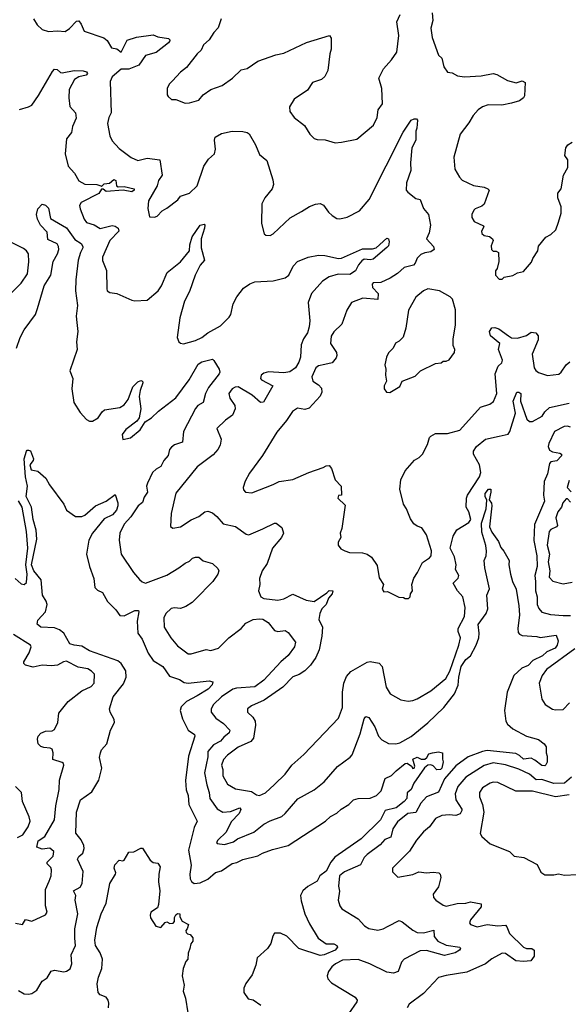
# Model space of a CAD drawing. Extents: x 1690054 to 1842981, y 782881 to 914114.
# Tile 404 of 656: x 1758876 to 1762490, y 890058 to 896550. Entities that reach past the tile are written whole.
import ezdxf

# ---------------------------------------------------------------- set-up
doc = ezdxf.new("R2010")
doc.units = 0

msp = doc.modelspace()

# ---------------------------------------------------------------- linework, layer by layer
at = {"layer": '0CON10XD'}
for points in [[(1761592.5, 896595), (1761598, 896545), (1761584.3, 896494.3), (1761592.1, 896432.1)], [(1758966.2, 896555), (1758990.9, 896515), (1759025, 896484.6), (1759065, 896471.1), (1759125, 896476), (1759175, 896472.5), (1759205, 896492), (1759249.5, 896540.5), (1759265, 896541.2), (1759280.6, 896520.6), (1759300, 896475), (1759430.5, 896430.5), (1759451.7, 896411.7), (1759481.2, 896365), (1759515, 896358.1), (1759545, 896336.2), (1759584.8, 896415.2), (1759645, 896434.3), (1759755, 896449.3), (1759785, 896437.3), (1759856.7, 896425), (1759867.1, 896415), (1759856.4, 896396.4), (1759775, 896332.4), (1759705, 896314.2), (1759659.8, 896250.2), (1759595, 896224.4), (1759545, 896224.6), (1759485, 896173.5), (1759472.4, 896142.4), (1759478.6, 895935), (1759463.3, 895905), (1759454.4, 895865), (1759470, 895785), (1759485, 895750), (1759530.9, 895700.9), (1759610.3, 895640.3), (1759655, 895621.4), (1759715, 895636.7), (1759800, 895625), (1759814.5, 895525), (1759789.4, 895490.6), (1759781.5, 895455), (1759725, 895356.2), (1759719.2, 895305), (1759730.7, 895250.7), (1759765, 895246.7), (1759782.5, 895255), (1759815, 895290), (1759845, 895307.5), (1759917.7, 895362.3), (1759934.2, 895385.8), (1759993.6, 895406.4), (1760044.5, 895455), (1760088.8, 895585), (1760118.8, 895631.2), (1760160, 895665), (1760166.8, 895696.8), (1760160, 895755), (1760164.4, 895775.6), (1760205, 895800), (1760275, 895813.8), (1760345, 895812), (1760375, 895806.2), (1760387.7, 895797.7), (1760429.2, 895725), (1760455, 895661.2), (1760505, 895621.2), (1760544.4, 895495), (1760547, 895463), (1760539.2, 895435), (1760490, 895375), (1760472, 895335), (1760468.8, 895205), (1760487, 895137), (1760498.3, 895128.3), (1760525, 895127.5), (1760545, 895137.5), (1760657, 895243), (1760733.3, 895285), (1760785, 895318), (1760825, 895334), (1760855, 895338), (1760876.6, 895326.6), (1760909.7, 895279.7), (1760935, 895258), (1760965, 895238.8), (1760985, 895236.2), (1761033, 895247), (1761115, 895290), (1761178.5, 895365), (1761402.2, 895807.8), (1761455, 895888), (1761475, 895896.2), (1761490, 895895), (1761496.4, 895886.4), (1761493.1, 895835), (1761485.4, 895814.6), (1761485.7, 895755), (1761458.9, 895705), (1761449.4, 895605), (1761451.8, 895555), (1761424.4, 895474.4), (1761422, 895425), (1761432.4, 895412.4), (1761485, 895370), (1761515, 895363.3), (1761535.6, 895305), (1761567.8, 895265), (1761583.1, 895195), (1761572.9, 895145), (1761556, 895105), (1761601.9, 895055), (1761607.1, 895035), (1761585, 895018.9), (1761545, 895013.2), (1761519.1, 895000.9), (1761493.2, 894976.8), (1761481.9, 894945), (1761469.6, 894930.4), (1761409.4, 894915), (1761365, 894876.7), (1761315.3, 894844.7), (1761255, 894817.3), (1761205, 894814), (1761198.6, 894805), (1761199.4, 894785), (1761237.5, 894745), (1761235, 894704.4), (1761136.4, 894713.6), (1761061.2, 894685), (1761030, 894635), (1760997.6, 894542.4), (1760945, 894491.2), (1760927.1, 894462.9), (1760923.1, 894415), (1760962.5, 894355), (1760966, 894335), (1760960.3, 894319.7), (1760935, 894287.5), (1760885.7, 894275.7), (1760845, 894268.1), (1760827.1, 894255), (1760800, 894195), (1760806.5, 894166.5), (1760845, 894142.5), (1760865, 894120), (1760866.9, 894095), (1760855, 894068), (1760782.5, 893987.5), (1760755, 893980.6), (1760705, 893988), (1760673.2, 893966.8), (1760633.3, 893906.7), (1760570.3, 893829.7), (1760475, 893676.7), (1760389.1, 893560.9), (1760362.1, 893507.9), (1760348.6, 893465), (1760350.9, 893450.9), (1760364.3, 893434.3), (1760405, 893430.6), (1760545, 893484.4), (1760585, 893505.5), (1760675, 893518.9), (1760780, 893565), (1760875, 893597.5), (1760895, 893608), (1760915, 893610), (1760929.7, 893589.7), (1760953.8, 893515), (1760993.8, 893475), (1760996.2, 893415), (1760975, 893412.5), (1760972, 893395), (1761019.3, 893349.3), (1760997.5, 893195), (1760986.7, 893165), (1760992, 893135), (1760974.4, 893105.6), (1760974.5, 893084.5), (1760991.1, 893061.1), (1761017.3, 893047.3), (1761047.6, 893037.6), (1761135, 893034.3), (1761165.6, 893025.6), (1761193.8, 893005), (1761230.5, 892950.5), (1761245, 892870), (1761272.5, 892825), (1761263.3, 892795), (1761275, 892777.5), (1761299.3, 892779.3), (1761373, 892743), (1761405, 892740), (1761415, 892732.5), (1761436.1, 892733.9), (1761447.5, 892745), (1761450, 892765), (1761463.3, 892785), (1761460, 892825), (1761472.3, 892867.7), (1761497.5, 892905), (1761528.3, 892971.7), (1761575, 893001.1), (1761585.5, 893015), (1761588.1, 893048.1), (1761555, 893152.5), (1761525, 893200), (1761495, 893210), (1761473.3, 893225), (1761449.4, 893259.4), (1761424.3, 893324.3), (1761404, 893355), (1761380, 893455), (1761386.2, 893515), (1761415.8, 893574.2), (1761476.7, 893645), (1761507.1, 893662.9), (1761530, 893685), (1761561.7, 893748.3), (1761575.8, 893794.2), (1761585, 893803.8), (1761615, 893822), (1761695, 893820.8), (1761775, 893844), (1761911.9, 893995), (1761973.3, 894015), (1761997.5, 894032.5), (1762019.1, 894085), (1762008, 894215), (1762027.2, 894265), (1762051.7, 894288.3), (1762056, 894305), (1762030, 894375), (1762039.2, 894415), (1761976.2, 894465), (1761971.2, 894495), (1761985, 894518.4), (1762005, 894520.2), (1762031.1, 894511.1), (1762096.7, 894465), (1762115, 894452.3), (1762155, 894449.6), (1762215, 894466.7), (1762245, 894488.9), (1762276.1, 894485), (1762291.1, 894465), (1762291, 894439), (1762251.4, 894345), (1762265, 894253.3), (1762276.1, 894236.1), (1762293.9, 894223.9), (1762353.2, 894203.2), (1762426.6, 894213.4), (1762442, 894225), (1762475, 894273.8), (1762500, 894295)], [(1760203.8, 896555), (1760182.5, 896495), (1760153.8, 896465), (1760125, 896416.7), (1760086.7, 896385), (1760070.5, 896349.5), (1760044.5, 896325.5), (1759975.8, 896235), (1759935.7, 896204.3), (1759882.3, 896147.7), (1759860, 896125), (1759846.7, 896095), (1759846.7, 896055), (1759853.9, 896043.9), (1759875, 896022.5), (1759905, 896022.5), (1759965, 896000), (1759995, 896001.2), (1760055, 896020), (1760085, 896053.8), (1760135, 896088.8), (1760210, 896115), (1760276.8, 896163.2), (1760335, 896218.8), (1760375, 896228), (1760444.4, 896275.6), (1760563, 896317), (1760615, 896328), (1760765, 896400), (1760916.1, 896446.1), (1760928.3, 896428.3), (1760928, 896355), (1760918, 896325), (1760905.6, 896215), (1760885.8, 896175), (1760865, 896155.8), (1760805, 896136.7), (1760770.8, 896085), (1760684.2, 896025), (1760652.9, 895975), (1760656.4, 895943.6), (1760684.5, 895904.5), (1760751.7, 895851.7), (1760786.2, 895795), (1760816.1, 895766.1), (1760835, 895760), (1760888.3, 895758.3), (1760955, 895738.8), (1760995, 895741.2), (1761096.9, 895763.1), (1761206.2, 895855), (1761230, 895905), (1761238.1, 895955), (1761265.7, 895995), (1761261.2, 896095), (1761240.8, 896165), (1761272.9, 896225), (1761325.5, 896284.5), (1761359.4, 896335), (1761372.7, 896445), (1761360.6, 896535), (1761381.2, 896585)], [(1761592.1, 896432.1), (1761635, 896316.7), (1761657.5, 896295), (1761670, 896240), (1761695, 896203.3), (1761725, 896198.8), (1761760.3, 896180.3), (1761805, 896173.1), (1761915, 896179.4), (1761995, 896195.6), (1762018.9, 896188.9), (1762088.8, 896148.8), (1762145.7, 896134.3), (1762185, 896147.5), (1762206.7, 896135), (1762201.7, 896048.3), (1762195, 896033.8), (1762167.5, 896015), (1762115, 895999.2), (1762053, 895987), (1761961.7, 895988.3), (1761924.3, 895975.7), (1761895, 895956.2), (1761862.9, 895917.1), (1761835, 895870), (1761777.5, 895795), (1761736.6, 895643.4), (1761741.4, 895565), (1761772.4, 895512.4), (1761791.5, 895491.5), (1761865, 895455.8), (1761935.8, 895445.8), (1761960, 895435), (1761967.5, 895425), (1761935, 895332.5), (1761920.7, 895319.3), (1761876.4, 895303.6), (1761867.5, 895295), (1761853.9, 895266.1), (1761853.8, 895245), (1761869.7, 895219.7), (1761930.5, 895190.5), (1761934.4, 895185), (1761917.5, 895155), (1761919.8, 895139.8), (1761935, 895126), (1761970.5, 895120.5), (1761990, 895105), (1761994, 895095), (1761982, 895058), (1761984.6, 895035), (1761995, 895024.4), (1762015, 895023.8), (1762030, 895015), (1762032.5, 894955), (1762021.7, 894908.3), (1762010, 894895), (1762010, 894865), (1762035, 894840), (1762055, 894840), (1762068.3, 894851.7), (1762125, 894863.3), (1762155, 894880), (1762195, 894890), (1762248.3, 894951.7), (1762256.7, 894975), (1762290, 895025), (1762293.9, 895056.1), (1762342.5, 895115), (1762375, 895132.5), (1762407.5, 895165), (1762426.2, 895215), (1762443.3, 895275), (1762442.5, 895315), (1762420, 895375), (1762420, 895405), (1762443.3, 895435), (1762457.5, 895525), (1762487.5, 895575), (1762487.5, 895625), (1762466.7, 895655), (1762472.5, 895705), (1762487.5, 895725), (1762515, 895743.3)], [(1758875, 895958), (1758935, 895974.2), (1758955, 895986), (1759000.9, 896049.1), (1759091.1, 896208.9), (1759105, 896223.3), (1759122.4, 896222.4), (1759145, 896201.2), (1759155, 896200), (1759235, 896214.8), (1759295, 896213.2), (1759315.5, 896205), (1759321.8, 896195), (1759314.3, 896185), (1759265, 896173.2), (1759237.9, 896155), (1759201.2, 896088.8), (1759198.9, 896035), (1759207.2, 895977.2), (1759242.9, 895935), (1759248.7, 895901.3), (1759224.2, 895845.8), (1759217.2, 895805), (1759183.5, 895765), (1759176.3, 895665), (1759195.3, 895585), (1759236.9, 895536.9), (1759265, 895486.9), (1759305, 895464.5), (1759383.7, 895463.7), (1759410, 895455), (1759415, 895450), (1759433, 895467), (1759467.1, 895472.9), (1759495, 895496.8), (1759509, 895489), (1759514.2, 895455), (1759525, 895447.2), (1759565, 895449.5), (1759631.1, 895435), (1759630.7, 895425), (1759615, 895414.8), (1759556.6, 895426.6), (1759445, 895417.7), (1759425, 895433.3), (1759415, 895432.5), (1759396.4, 895403.6), (1759280.6, 895345), (1759270.8, 895325), (1759273.3, 895303.3), (1759300, 895235), (1759315, 895212.9), (1759366.4, 895196.4), (1759405, 895172.7), (1759485, 895192.9), (1759505, 895189.5), (1759525.3, 895175.3), (1759528.6, 895155), (1759470.4, 895095), (1759422.2, 894985), (1759422.1, 894962.1), (1759447, 894897), (1759450, 894775), (1759453.1, 894763.1), (1759470.6, 894750.6), (1759515, 894744), (1759615, 894701.2), (1759635, 894696.2), (1759715, 894700), (1759787.3, 894762.7), (1759809.5, 894795), (1759847.4, 894882.6), (1759936.1, 894953.9), (1759994.3, 895025), (1759997.5, 895065), (1760011.6, 895118.4), (1760064.7, 895195.3), (1760091.2, 895201.2), (1760096.2, 895195), (1760093.8, 895175), (1760071.2, 895105), (1760072, 895045), (1760094.2, 894965), (1760065, 894931.2), (1760032.8, 894865), (1759995, 894757.5), (1759960.9, 894695), (1759930.4, 894585), (1759913.5, 894455), (1759925, 894426.7), (1759936.1, 894416.1), (1759955, 894413.3), (1760035, 894434), (1760075, 894453.8), (1760115, 894485.8), (1760197.9, 894532.1), (1760255, 894588.6), (1760266.1, 894605), (1760282.7, 894677.3), (1760306.7, 894723.3), (1760350.7, 894779.3), (1760392, 894808), (1760425, 894821.8), (1760545, 894827.8), (1760625, 894847.3), (1760648.2, 894865), (1760676.7, 894925), (1760705.5, 894954.5), (1760776.4, 894983.6), (1760845, 894996.9), (1760885, 894994.4), (1760975, 894975.4), (1760995, 894977.9), (1761135, 895039.4), (1761200.5, 895039.5), (1761225, 895046.2), (1761295, 895108.8), (1761305.8, 895105.8), (1761310.6, 895085), (1761305, 895059.2), (1761295, 895048.1), (1761205, 894970), (1761185, 894965.7), (1761145, 894970), (1761129.5, 894960.5), (1761107.2, 894932.8), (1761087.8, 894895), (1761050.5, 894869.5), (1760972.9, 894872.9), (1760915, 894854.8), (1760870, 894825), (1760798.5, 894745), (1760775.5, 894685), (1760786.9, 894565), (1760783.8, 894525), (1760770.8, 894485), (1760745.5, 894445), (1760729.5, 894405), (1760725.3, 894325.3), (1760715, 894291.4), (1760692.9, 894255), (1760655, 894228.7), (1760615, 894221.6), (1760515, 894228.2), (1760485, 894218.8), (1760465.8, 894205), (1760461.9, 894185), (1760469.2, 894175), (1760544, 894135), (1760482.2, 894027.8), (1760463.1, 894025), (1760407.3, 894075), (1760315, 894128.5), (1760295, 894127.3), (1760275, 894116.7), (1760254.5, 894084.5), (1760261.1, 894055), (1760293.5, 894005), (1760296.3, 893983.7), (1760276.9, 893943.1), (1760230.7, 893909.3), (1760174, 893855), (1760202.5, 893785), (1760195.7, 893745), (1760180.6, 893715), (1760149.6, 893680.4), (1760045, 893602.5), (1759905, 893428), (1759874.3, 893295), (1759868.3, 893208.3), (1759885, 893197.5), (1759935, 893206), (1760005, 893252), (1760055, 893274.3), (1760095, 893304.3), (1760115, 893310), (1760145, 893297.5), (1760175, 893274.4), (1760216.8, 893226.8), (1760297.5, 893207.5), (1760368.3, 893158.3), (1760385, 893153.3), (1760477.5, 893192.5)], [(1758854.5, 894385), (1758879.5, 894455), (1758905.6, 894505), (1758980, 894605), (1758993.8, 894645), (1759037.1, 894795), (1759081.1, 894865), (1759096.2, 894955), (1759124.7, 895005), (1759133.9, 895035), (1759132.5, 895055), (1759122, 895072), (1759061.2, 895101.2), (1759057.9, 895147.9), (1759013.3, 895195), (1758992.5, 895235), (1758986.9, 895265), (1758995, 895302.5), (1759025, 895332.5), (1759045, 895327.1), (1759066.4, 895306.4), (1759078.8, 895238.8), (1759185, 895176.4), (1759239.8, 895099.8), (1759280, 895075), (1759291.5, 895055), (1759292.5, 895045), (1759275.6, 895014.4), (1759261.6, 894965), (1759246.1, 894833.9), (1759243, 894763), (1759257.8, 894665), (1759248.2, 894595), (1759252.7, 894552.7), (1759260, 894495), (1759251.2, 894425), (1759255.4, 894374.6), (1759206.2, 894235), (1759225.8, 894185), (1759220, 894115), (1759232.7, 894025), (1759275, 893960.6), (1759315, 893914), (1759335, 893902.9), (1759355, 893903.5), (1759392.5, 893925), (1759419.5, 893965), (1759435, 893977.5), (1759535, 893993.3), (1759565, 894010), (1759590, 894045), (1759621.9, 894128.1), (1759655, 894161.1), (1759675, 894170.5), (1759685, 894167.5), (1759687.1, 894155), (1759669.7, 894105), (1759663.5, 894065), (1759674.4, 893985), (1759663.8, 893925), (1759647, 893903), (1759575, 893847.1), (1759551.2, 893815), (1759555, 893782.5), (1759606.2, 893793.8), (1759670, 893845), (1759701.7, 893898.3), (1759745, 893924.4), (1759790.9, 893969.1), (1759905, 894056), (1759991.4, 894175), (1760051.4, 894278.6), (1760076.5, 894293.5), (1760145, 894311.5), (1760155, 894302.1), (1760189.4, 894245), (1760193.5, 894226.5), (1760188.9, 894215), (1760120.4, 894125), (1760100.4, 894085), (1760084.6, 894025.4), (1760048.9, 894005), (1760033.8, 893986.2), (1759955.7, 893834.3), (1759948.8, 893765), (1759895, 893746.8), (1759875, 893731.2), (1759863.4, 893715), (1759853.4, 893676.6), (1759825, 893644.4), (1759805.8, 893604.2), (1759775, 893586.4), (1759750.5, 893565), (1759716.8, 893495), (1759712, 893475), (1759718.9, 893435), (1759695, 893401.4), (1759684.2, 893365.8), (1759655.3, 893344.7), (1759607.6, 893272.4), (1759565, 893224.2), (1759536.7, 893165), (1759530.9, 893119.1), (1759544.4, 893025), (1759625.6, 892905), (1759665, 892858), (1759682.6, 892842.6), (1759705, 892835.6), (1759845, 892888.2), (1759925, 892935.6), (1759965, 892967.1), (1759995, 892979.5), (1760015, 892998.9), (1760035, 893006.4), (1760055, 893006.9), (1760085, 892981.4), (1760145, 892964.3), (1760181.3, 892931.3), (1760186.9, 892915), (1760181.9, 892895), (1760149.2, 892845), (1760032.2, 892727.8), (1760013.1, 892706.9), (1759970.2, 892679.8), (1759935, 892668.4), (1759895, 892672.5), (1759872.9, 892667.1), (1759839.6, 892635), (1759826.4, 892605), (1759828.6, 892545), (1759870.8, 892475), (1759915, 892422.5), (1759985, 892369.2), (1760005, 892368.6), (1760105, 892397.5), (1760135, 892390), (1760185, 892405.7), (1760254.5, 892475), (1760335, 892534.7), (1760365, 892571.6), (1760415, 892594.7), (1760455, 892600.5), (1760477.4, 892597.4), (1760512.9, 892575), (1760555, 892522.5), (1760575.8, 892515.8), (1760625, 892522), (1760645, 892508.8), (1760693.8, 892445), (1760685.8, 892415), (1760645, 892356.9), (1760595.4, 892315), (1760485.2, 892194.8), (1760425, 892151.8), (1760305, 892142.9), (1760280.4, 892135), (1760205, 892084.3), (1760152.9, 892035), (1760136.5, 892005), (1760136.9, 891985), (1760167.5, 891945), (1760219.2, 891909.2), (1760260.6, 891865), (1760255, 891848.6), (1760220.1, 891819.9), (1760198.2, 891791.8), (1760152, 891768), (1760116.2, 891725), (1760115, 891688.8), (1760093.4, 891585), (1760108.2, 891505), (1760124.7, 891455), (1760127.8, 891415), (1760176.6, 891346.6), (1760215, 891324.1), (1760265, 891328.2), (1760325, 891354.2), (1760332.1, 891342.1), (1760321.3, 891315), (1760269.9, 891260.1), (1760237.1, 891192.9), (1760180.3, 891139.7), (1760172, 891125), (1760177.5, 891117.5), (1760225, 891112.1), (1760285, 891129.6), (1760311.2, 891148.8), (1760417.6, 891192.4), (1760485, 891245.5), (1760525, 891268.1), (1760603.4, 891296.6), (1760625.6, 891315), (1760708, 891412), (1760815, 891473.1), (1760882, 891525), (1760970, 891625), (1761053, 891687), (1761066.6, 891703.4), (1761118.5, 891841.5), (1761145, 891940), (1761155, 891956.2), (1761175, 891948.8), (1761215, 891888), (1761239.4, 891825), (1761260.9, 891800.9), (1761305, 891777.1), (1761354.3, 891774.3), (1761379.1, 891780.9), (1761455, 891823.5), (1761565, 891913.6), (1761669.2, 892015), (1761740.6, 892105), (1761765, 892161.9), (1761767.8, 892215), (1761785, 892284.7), (1761815, 892332.4), (1761845.3, 892355), (1761882.5, 892425), (1761900, 892475), (1761903.6, 892505), (1761895, 892561.2), (1761948.2, 892635), (1761960.4, 892665), (1761952.2, 892755), (1761971.7, 892798.3), (1761939.4, 892935), (1761936, 892985), (1761948, 893015), (1761951.2, 893045), (1761946.1, 893083.9), (1761920.5, 893170.5), (1761918.8, 893231.2), (1761947.8, 893325), (1761952.9, 893382.9), (1761942.5, 893405), (1761941.6, 893425), (1761965, 893455.3), (1761979.4, 893455), (1761980.4, 893435), (1761967.8, 893385), (1761982.9, 893362.9), (1761986.9, 893345), (1761970, 893205), (1761985, 893170), (1762029.3, 893109.3), (1762045, 893068.8), (1762066, 893045), (1762101.2, 892985), (1762098, 892955), (1762109.4, 892895), (1762122.9, 892845), (1762145.5, 892795), (1762163.5, 892685), (1762167.7, 892625), (1762157.9, 892535), (1762160.4, 892510.4), (1762167.9, 892497.9), (1762185, 892490.5), (1762283.1, 892483.1), (1762305, 892475.6), (1762410.7, 892490.7), (1762423.6, 892453.6), (1762415.8, 892425), (1762402.5, 892405), (1762349, 892381), (1762319.6, 892355), (1762256.8, 892325), (1762225, 892291), (1762184.7, 892275), (1762130.4, 892225), (1762086.4, 892115), (1762069.1, 891995), (1762078.1, 891925), (1762090, 891905), (1762123.7, 891873.7), (1762214.8, 891824.8), (1762294.3, 891804.3), (1762331.2, 891775), (1762343.3, 891755), (1762343.8, 891715), (1762350, 891695), (1762350, 891655), (1762342.8, 891637.2), (1762335, 891631.1), (1762315, 891632.1), (1762268.7, 891668.7), (1762245, 891680), (1762195, 891674.3), (1762168.8, 891698.8), (1762145, 891711.1), (1761955, 891730.7), (1761924.5, 891725.5), (1761830.1, 891689.9), (1761749.1, 891630.9), (1761674.7, 891545), (1761635, 891457.1), (1761554.8, 891425.2), (1761517.8, 891385), (1761485, 891321.8), (1761433.3, 891315), (1761365, 891260.4), (1761334.7, 891215), (1761319.8, 891160.2), (1761281.9, 891145), (1761250.7, 891109.3), (1761164.5, 891045), (1761144.5, 891025), (1761121.4, 890978.6), (1761015, 890931.8), (1760982.7, 890905), (1760976.9, 890836.9), (1760983.6, 890803.6), (1760973.1, 890745), (1760985, 890706.7), (1760998.3, 890688.3), (1761105, 890622.5), (1761148, 890575), (1761175, 890556.9), (1761235, 890546.7), (1761270, 890555), (1761302.5, 890572.5), (1761375, 890610), (1761395, 890602.5), (1761466.2, 890546.2), (1761495, 890532), (1761535, 890528.7), (1761605, 890546.7), (1761605.4, 890505), (1761630.4, 890475), (1761685, 890447.1), (1761775.5, 890435.5), (1761780, 890425), (1761772, 890415), (1761743.7, 890396.3), (1761675, 890379.8), (1761555, 890411.6), (1761515, 890409.6), (1761408, 890355), (1761390, 890335), (1761369.2, 890275), (1761337.4, 890262.6), (1761295, 890270.8), (1761181.9, 890325), (1761106.2, 890353.8), (1761001.4, 890348.6), (1760955.8, 890325), (1760932, 890305), (1760910, 890275), (1760901.2, 890245), (1760905.9, 890225.9), (1760930.3, 890200.3), (1761085, 890104), (1761098, 890085), (1761095.8, 890075), (1761042.9, 889995)], [(1758806.4, 894733.6), (1758885, 894812.9), (1758928.2, 894875), (1758936.2, 894953.8), (1758934.5, 895005), (1758921.5, 895025), (1758900.3, 895040.3), (1758795, 895094.6)], [(1761315, 894092.5), (1761379.5, 894130.5), (1761395, 894166.7), (1761480.7, 894199.3), (1761516.4, 894233.6), (1761615, 894283.3), (1761651.7, 894288.3), (1761665, 894297.5), (1761685, 894297.5), (1761705, 894307.5), (1761740, 894355), (1761742.5, 894375), (1761731.7, 894401.7), (1761731.4, 894445), (1761745.7, 894535), (1761746.8, 894636.8), (1761727.3, 894707.3), (1761712.3, 894722.3), (1761641.7, 894761.7), (1761565, 894774.2), (1761535, 894762.5), (1761485, 894720), (1761438.1, 894635), (1761420.6, 894515), (1761402.7, 894457.3), (1761375, 894430), (1761352.3, 894417.7), (1761336.7, 894385), (1761305, 894353.3), (1761292, 894325), (1761281.2, 894275), (1761288.8, 894245), (1761286.2, 894205), (1761293, 894167), (1761277.5, 894135), (1761277, 894117), (1761293, 894093), (1761315, 894092.5)], [(1760477.5, 893192.5), (1760555, 893231.2), (1760565, 893230), (1760601.7, 893201.7), (1760612.9, 893165), (1760600.6, 893135), (1760541.1, 893065), (1760505.3, 892964.7), (1760472.9, 892915), (1760455.8, 892865), (1760458, 892825), (1760449.2, 892785), (1760463.6, 892743.6), (1760485, 892732.5), (1760577.2, 892722.8), (1760615, 892731.9), (1760675, 892761.8), (1760762.6, 892722.6), (1760815, 892714.7), (1760900.1, 892769.9), (1760915, 892785.7), (1760938.2, 892785), (1760934.7, 892765), (1760909.8, 892735), (1760894, 892695), (1760865.9, 892665), (1760853.7, 892633.7), (1760847.5, 892595), (1760870.8, 892545), (1760866.7, 892485), (1760848, 892395), (1760826.2, 892345), (1760792.5, 892295), (1760753.9, 892256.1), (1760717.4, 892232.6), (1760675, 892216.5), (1760610.4, 892149.6), (1760486.6, 892063.4), (1760403.8, 892025), (1760376.7, 892005), (1760376.7, 891985), (1760411.1, 891951.1), (1760426.4, 891925), (1760428.2, 891898.2), (1760417, 891813), (1760399, 891791), (1760315, 891752.3), (1760245, 891701.5), (1760217.4, 891672.6), (1760206.4, 891635), (1760214.6, 891605), (1760213.4, 891565), (1760245, 891510), (1760298, 891478), (1760402, 891462), (1760435, 891439.4), (1760455, 891434.3), (1760495, 891452.9), (1760555, 891506.7), (1760624.4, 891575), (1760668.9, 891635), (1760746.9, 891705), (1760975.6, 891945), (1761002.9, 892015), (1761003.3, 892115), (1761011.1, 892175), (1761029.8, 892220.2), (1761058.3, 892251.7), (1761165.5, 892314.5), (1761185, 892318.6), (1761245, 892307.5), (1761264.4, 892284.4), (1761289.3, 892149.3), (1761315.6, 892105.6), (1761387.5, 892065), (1761435, 892055.6), (1761465, 892061.1), (1761495, 892072.2), (1761585, 892124.6), (1761683.1, 892205), (1761710, 892255), (1761768.8, 892425), (1761779.6, 892475), (1761764.7, 892515), (1761765.2, 892535), (1761807.1, 892615), (1761810, 892675), (1761794.4, 892745), (1761759.5, 892785), (1761732.3, 892835), (1761765, 892868.6), (1761769.1, 892885), (1761747.6, 892925), (1761750.2, 892955), (1761739.3, 893009.3), (1761712.3, 893065), (1761732.3, 893145), (1761755, 893185.5), (1761834, 893235), (1761848, 893255), (1761833.8, 893305), (1761816.7, 893336.7), (1761819.2, 893395), (1761826.2, 893415), (1761905, 893535.6), (1761914.1, 893565), (1761905.2, 893615.2), (1761864.5, 893685), (1761864.5, 893705), (1761885, 893736.5), (1761945, 893784.4), (1762034.2, 893804.2), (1762092.9, 893817.1), (1762105.5, 893834.5), (1762141.3, 893955), (1762127.5, 894035), (1762150, 894095), (1762165, 894094.2), (1762177.8, 894085), (1762174.5, 894035), (1762217.1, 893915), (1762235, 893899.5), (1762255, 893901.1), (1762317.3, 893935), (1762334.6, 893965), (1762365, 893992.9), (1762495, 894021.9)], [(1762505, 893863.5), (1762485, 893869.7), (1762463.2, 893866.8), (1762398.5, 893835), (1762361.7, 893755), (1762356.7, 893735), (1762365, 893712.1), (1762385, 893701.1), (1762435, 893691.8), (1762446, 893685), (1762444.4, 893675), (1762415, 893642.2), (1762375, 893634.6), (1762365, 893622.9), (1762352.5, 893555), (1762330.9, 893505), (1762325.5, 893415), (1762332.5, 893375), (1762267.9, 893222.1), (1762261.7, 893115), (1762283.3, 893015), (1762285.2, 892945), (1762268.4, 892885), (1762274.7, 892845.3), (1762273.6, 892785), (1762283.8, 892745), (1762283.7, 892695), (1762295, 892668.6), (1762315, 892644.3), (1762371.7, 892628.3), (1762455, 892621.1), (1762505, 892622.5)], [(1759238.5, 890495), (1759238.9, 890555), (1759259.1, 890655), (1759241.1, 890745), (1759245.7, 890775), (1759230, 890805), (1759275, 890830.6), (1759286.5, 890855), (1759293.4, 890933.4), (1759257.5, 891015), (1759265, 891032), (1759292.9, 891055), (1759300.8, 891085), (1759299.2, 891105), (1759281.3, 891141.3), (1759245.8, 891185.8), (1759251.1, 891325), (1759277.3, 891405), (1759351.4, 891458.6), (1759398.2, 891535), (1759417.7, 891615), (1759401.9, 891685), (1759408.5, 891715), (1759415.7, 891735), (1759450, 891775), (1759474.7, 891865.3), (1759499.5, 891915), (1759498.9, 891935), (1759471.9, 891985), (1759468.5, 892005), (1759491.2, 892085), (1759559.9, 892170.1), (1759577.3, 892215), (1759575, 892256.5), (1759545.2, 892305.2), (1759522.2, 892322.2), (1759335, 892388.8), (1759285, 892418.8), (1759235, 892424.8), (1759205.6, 892435), (1759166.9, 892505), (1759137.4, 892527.4), (1759105, 892540), (1759015, 892543.8), (1758990, 892565), (1758995, 892590), (1759045.4, 892644.6), (1759056.2, 892695), (1759051.4, 892715), (1759026.4, 892755), (1759017.3, 892857.3), (1758968.2, 892915), (1758953.5, 892955), (1758989.4, 893125), (1758983.6, 893183.6), (1758964.3, 893255), (1758952.7, 893335), (1758919.6, 893405), (1758926.7, 893475), (1758913.8, 893535), (1758905.9, 893654.1), (1758920, 893705), (1758925, 893712.5), (1758935, 893712.5), (1758946.1, 893706.1), (1758967.5, 893655), (1758965.8, 893644.2), (1758943.1, 893615), (1758952.2, 893582.2), (1758995, 893572.5), (1759047.7, 893527.7), (1759072.7, 893482.7), (1759165.8, 893355), (1759183.8, 893315), (1759244.1, 893274.1), (1759285, 893274.2), (1759305, 893282), (1759375, 893344.3), (1759445.6, 893374.4), (1759505, 893420), (1759522, 893365), (1759522.5, 893345), (1759512.9, 893315), (1759486.4, 893285), (1759432, 893258), (1759355, 893164.6), (1759331.7, 893118.3), (1759315.4, 893025), (1759335, 892943.8), (1759363.3, 892865), (1759370, 892805), (1759388, 892788), (1759422.1, 892772.1), (1759454.1, 892714.1), (1759509.1, 892659.1), (1759535, 892622.5), (1759565, 892620), (1759635, 892654.2), (1759657.5, 892655), (1759661.2, 892645), (1759648.9, 892585), (1759654.6, 892505), (1759682.5, 892465), (1759722.9, 892372.9), (1759755, 892325.6), (1759818.9, 892285), (1759861.9, 892221.9), (1759928.8, 892198.8), (1759960.3, 892180.3), (1759985, 892175.3), (1760125, 892191.2), (1760147.5, 892185), (1760143.8, 892165), (1760117.5, 892135), (1760045, 892091.8), (1759974.5, 892055), (1759940.5, 892019.5), (1759932.2, 891995), (1759949.5, 891939.5), (1759985.4, 891865.4), (1760026.6, 891836.6), (1760029.2, 891825), (1759988.2, 891695), (1759967.2, 891532.8), (1759972.4, 891472.4), (1759986.5, 891435), (1759989.6, 891375), (1760045.6, 891265), (1760025.8, 891224.3), (1759988.8, 891075), (1760006.4, 890975), (1759995.8, 890915), (1759999.2, 890885), (1760007, 890867), (1760024.5, 890854.5), (1760065, 890859.1), (1760115, 890882.3), (1760165, 890926.1), (1760205, 890938.2), (1760275, 890986.2), (1760306.7, 890993.3), (1760345, 891011.8), (1760445, 891037.3), (1760475, 891054.5), (1760541.7, 891078.3), (1760645, 891105.6), (1760890.4, 891265), (1760924.3, 891295.7), (1760965, 891317.3), (1760994.6, 891345.4), (1761045, 891375.2), (1761075, 891406.2), (1761105, 891415.7), (1761183.7, 891416.3), (1761226.9, 891435), (1761257.8, 891465), (1761283.1, 891546.9), (1761325, 891565.6), (1761355, 891597.8), (1761415, 891645.7), (1761428.6, 891648.6), (1761457.7, 891627.7), (1761465, 891613.3), (1761475, 891613.8), (1761478.3, 891628.3), (1761466.7, 891675), (1761495, 891686.7), (1761520, 891675), (1761545, 891674), (1761558.8, 891685), (1761570.7, 891709.3), (1761595, 891716.2), (1761635, 891722.5), (1761660, 891715), (1761660, 891675), (1761666.2, 891656.2), (1761655.9, 891615.9), (1761647.1, 891605), (1761623.7, 891603.7), (1761599.5, 891629.5), (1761585, 891636.7), (1761565, 891634), (1761542.2, 891617.8), (1761473, 891517), (1761455.4, 891475), (1761427.4, 891452.6), (1761425.3, 891415), (1761408.9, 891395), (1761355, 891352.5), (1761284.5, 891335.5), (1761251.8, 891275), (1761125, 891149.6), (1760951.8, 891028.2), (1760924.9, 890995.1), (1760894.4, 890935), (1760853, 890905), (1760835, 890870.9), (1760775, 890834.7), (1760740, 890805), (1760726.4, 890775), (1760730.5, 890740.5), (1760755, 890653.8), (1760785, 890588.8), (1760843, 890493), (1760895, 890457.5), (1760945, 890455.7), (1760964.5, 890445), (1760969.4, 890435), (1760955, 890415.5), (1760882.5, 890385), (1760855, 890379.4), (1760715, 890425.2), (1760635, 890506.2), (1760595, 890526.7), (1760555, 890526.2), (1760542.7, 890507.3), (1760530.3, 890459.7), (1760508, 890425), (1760440.8, 890365), (1760430.8, 890315), (1760406.8, 890253.2), (1760365.8, 890195), (1760352.5, 890165), (1760352, 890135), (1760380, 890095), (1760415, 890087.8), (1760465, 890053.3)], [(1762495, 893511.4), (1762482.9, 893465), (1762507.9, 893437.9)], [(1758845.7, 892865.7), (1758885, 892830.8), (1758905, 892826), (1758921.7, 892838.3), (1758925.9, 892894.1), (1758916.7, 892955), (1758929.8, 893065), (1758921.1, 893175), (1758891.4, 893335), (1758867.3, 893377.3)], [(1762505, 893367.6), (1762485, 893390.8), (1762475, 893390), (1762453.3, 893365), (1762444.7, 893335), (1762420, 893305), (1762407.1, 893265), (1762419, 893215), (1762412.5, 893205), (1762375, 893188.9), (1762363.4, 893175), (1762350.2, 893085), (1762366.1, 893025), (1762358.1, 892975), (1762369.2, 892915), (1762363.5, 892875), (1762388.8, 892848.8), (1762455, 892830.5), (1762515, 892842.3)], [(1759070.7, 890870.7), (1759083.5, 890905), (1759086.2, 890945), (1759080.1, 890960.1), (1759056.7, 890985), (1759056, 890995), (1759096.5, 891035), (1759101.1, 891065), (1759075, 891087.3), (1759025, 891081.2), (1758989.4, 891095), (1758997.3, 891135), (1759042.5, 891165), (1759105, 891274.2), (1759113.3, 891366.7), (1759135.6, 891475), (1759137.9, 891535), (1759167.1, 891635), (1759165, 891646), (1759155, 891652.9), (1759095, 891671.4), (1759097.5, 891715), (1759090.4, 891740.4), (1759077.6, 891747.6), (1759035, 891750.4), (1759015, 891757.9), (1758997.1, 891775), (1758993.3, 891806.7), (1758998, 891825), (1759015.8, 891845), (1759045, 891857.8), (1759088.9, 891861.1), (1759105, 891869.2), (1759127.5, 891915), (1759132.7, 891977.3), (1759195.8, 892055), (1759286.2, 892123.8), (1759347, 892153), (1759367.5, 892175), (1759369.2, 892235), (1759350, 892255), (1759325, 892269.1), (1759261.7, 892281.7), (1759185, 892319.6), (1759165, 892316.1), (1759125, 892294.6), (1759085, 892288.5), (1759023.3, 892293.3), (1758965, 892281), (1758915, 892294.4), (1758903.5, 892305), (1758903.3, 892315), (1758939.4, 892375), (1758950.8, 892415), (1758946.2, 892425), (1758835.7, 892495.7)], [(1762532.5, 892402.5), (1762347.1, 892265), (1762317.5, 892225), (1762298.6, 892175), (1762315, 892070), (1762336.7, 892035), (1762384.7, 892004.7), (1762405, 891999.2), (1762455, 892002.5), (1762498, 892045)], [(1762510.8, 891555), (1762465, 891516.6), (1762395, 891514.7), (1762315, 891540.6), (1762278.8, 891538.8), (1762235, 891575.6), (1762165, 891608.5), (1762075, 891637.9), (1761995, 891649.3), (1761935, 891632.7), (1761815.4, 891555), (1761761.4, 891495), (1761744.2, 891445), (1761750, 891405), (1761787.5, 891345), (1761788.5, 891335), (1761776.6, 891313.4), (1761748, 891302), (1761705, 891306.5), (1761657.3, 891302.7), (1761615, 891282.9), (1761575, 891227.1), (1761535.7, 891195), (1761488.9, 891141.1), (1761442.7, 891067.3), (1761332, 890955), (1761331.2, 890931.2), (1761366.1, 890896.1), (1761465, 890912.9), (1761505, 890930.5), (1761555, 890923.8), (1761598.9, 890928.9), (1761636.7, 890925), (1761645.6, 890915.6), (1761650.6, 890895), (1761635, 890833.3), (1761598.8, 890785), (1761602.3, 890762.3), (1761616.7, 890745), (1761665, 890711.2), (1761684.3, 890704.3), (1761757.1, 890722.9), (1761815, 890724.1), (1761845, 890732.6), (1761915, 890721.1), (1761915, 890700), (1761845.6, 890615), (1761840, 890595), (1761846, 890585), (1761888.6, 890568.6), (1761955, 890583.6), (1762025, 890575.9), (1762075, 890579.4), (1762085, 890568.8), (1762103.1, 890525), (1762195, 890434), (1762215, 890426.2), (1762250, 890425), (1762263.9, 890413.9), (1762264.2, 890375), (1762242.5, 890345), (1762195, 890339.6), (1762145, 890344.7), (1762075, 890392.9), (1762055, 890394.2), (1761985, 890357.5), (1761943.8, 890325), (1761820.9, 890269.1), (1761685, 890247.8), (1761635, 890234.2), (1761535, 890129.2), (1761440.9, 890059.1), (1761428.8, 890035)], [(1758861.6, 891158.4), (1758895.6, 891175), (1758931.2, 891228.8), (1758944.5, 891265), (1758938.6, 891295), (1758894.4, 891395), (1758888.6, 891455), (1758848.8, 891495)], [(1762495, 891439.7), (1762405, 891425.3), (1762255, 891462.4), (1762144, 891464), (1762025, 891519.5), (1761995, 891522.5), (1761975, 891515.6), (1761925, 891484.3), (1761905.6, 891455), (1761904.4, 891425), (1761925.4, 891375.4), (1761933.6, 891325), (1761910, 891185), (1761921.2, 891165), (1761975, 891115.8), (1762102.5, 891065), (1762132.5, 891035), (1762197.5, 891025), (1762285, 890978.8), (1762309.7, 890929.7), (1762335, 890912.5), (1762395, 890912), (1762425, 890918), (1762465, 890909.2), (1762545, 890914)], [(1759461.6, 890035), (1759462.3, 890065), (1759458.6, 890085), (1759445, 890104.2), (1759405, 890120), (1759392.4, 890135), (1759386.7, 890193.3), (1759395, 890236.7), (1759416.7, 890293.3), (1759421.1, 890355), (1759406.7, 890396.7), (1759375.5, 890445), (1759370.3, 890480.3), (1759383.8, 890565), (1759412.5, 890655), (1759445.4, 890724.6), (1759469.3, 890855), (1759506.2, 890915), (1759508.8, 890925), (1759498.2, 890955), (1759502.4, 890977.6), (1759532.3, 891007.7), (1759555, 891003.3), (1759565, 891007.5), (1759595, 891060), (1759627, 891063), (1759673, 891087), (1759685, 891087.5), (1759735, 891007.5), (1759755, 890992.5), (1759785, 890987.5), (1759801.2, 890965), (1759792, 890915), (1759791.4, 890865), (1759799.6, 890805), (1759791.2, 890715), (1759783.1, 890695), (1759740, 890665), (1759734.6, 890645), (1759738.4, 890628.4), (1759772.9, 890572.9), (1759805, 890563.3), (1759835, 890598), (1759845, 890601.2), (1759865, 890590), (1759887.3, 890592.7), (1759896, 890604), (1759895, 890630), (1759905, 890647.5), (1759915, 890656.7), (1759930, 890655), (1759930, 890635), (1759946.1, 890606.1), (1759987.5, 890585), (1759980, 890555), (1759970, 890545), (1759971.7, 890531.7), (1759981.7, 890521.7), (1759998.3, 890518.3), (1760017, 890497), (1760017.5, 890475), (1760003.8, 890456.2), (1759997.5, 890425), (1759986.7, 890395), (1759983.3, 890355), (1759970.5, 890339.5), (1759953.3, 890295), (1759946.7, 890245), (1759960, 890185), (1759953.3, 890145), (1759968.6, 890098.6), (1760000, 889905)], [(1758847.7, 890592.3), (1758895, 890583.5), (1758915, 890616.7), (1758955, 890606.7), (1759045, 890647.5), (1759056.2, 890665), (1759046.1, 890706.1), (1759046.1, 890813.9), (1759070.7, 890870.7)], [(1758867.9, 890147.9), (1758905, 890127.5), (1758935, 890124.2), (1758955, 890129.2), (1758989.7, 890150.3), (1759025, 890210), (1759057.7, 890232.3), (1759084.3, 890275.7), (1759105, 890282), (1759167.7, 890272.3), (1759185, 890276.2), (1759207.9, 890292.1), (1759220.5, 890325), (1759214.5, 890385), (1759242.5, 890445), (1759238.5, 890495)]]:
    msp.add_lwpolyline(points, dxfattribs=at)

doc.saveas('drawing.dxf')
